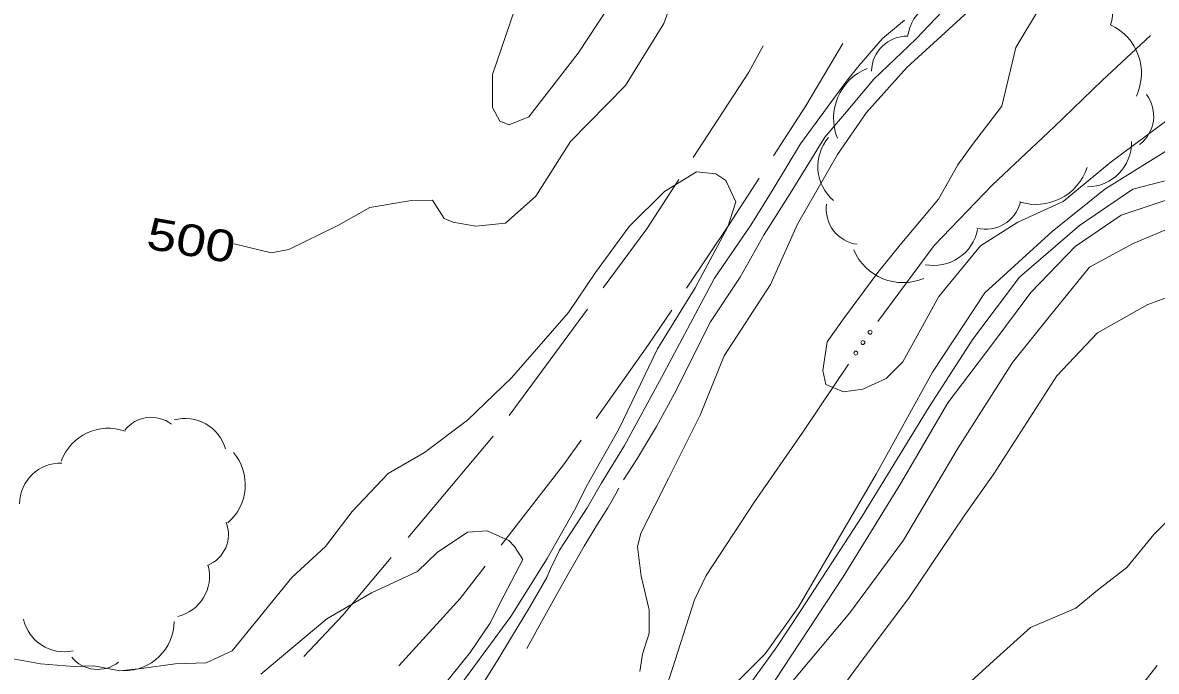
# Model space of a CAD drawing. Extents: x 2361284 to 2366480, y 6976556 to 6985346.
# Drawn here: x 2364147.3 to 2364319, y 6976943.3 to 6977041.6 of the extents above; entities that cross this region are included whole.
import ezdxf
from ezdxf.enums import TextEntityAlignment as Align

# ---------------------------------------------------------------- set-up
doc = ezdxf.new("R2010")
doc.units = 0
doc.header["$LTSCALE"] = 1.9
for name, color, linetype, lineweight in [('12', 7, 'Continuous', 13), ('13', 7, 'Continuous', 13), ('15', 7, 'Continuous', 13), ('16', 7, 'Continuous', 13), ('20', 7, 'Continuous', 13), ('21', 7, 'Continuous', 13), ('22', 7, 'Continuous', 13), ('3', 7, 'Continuous', 13)]:
    doc.layers.add(name, color=color, linetype=linetype, lineweight=lineweight)

msp = doc.modelspace()

# ---------------------------------------------------------------- linework, layer by layer
at = {"layer": '12'}
for points in [[(2364248.28, 6977052.147), (2364244.421, 6977041.46), (2364238.571, 6977032.034), (2364230.27, 6977023.565), (2364225, 6977015.264), (2364220.418, 6977011.211), (2364215.932, 6977010.718), (2364212.446, 6977011.344), (2364211.151, 6977011.923), (2364209.383, 6977014.686), (2364205.874, 6977014.573), (2364199.895, 6977013.576), (2364195.02, 6977010.849), (2364187.643, 6977007.219), (2364184.941, 6977006.683), (2364179.325, 6977008.07)], [(2364226.679, 6976957.517), (2364227.226, 6976958.812), (2364228.59, 6976961.645), (2364232.798, 6976968.056), (2364234.924, 6976971.737), (2364238.449, 6976977.511), (2364244.042, 6976987.793), (2364247.186, 6976993.674), (2364252.069, 6977002.841), (2364257.553, 6977010.904), (2364260.971, 6977016.366), (2364265.106, 6977023.236), (2364272.036, 6977032.702), (2364273.934, 6977035.052), (2364277.504, 6977039.196), (2364280.819, 6977041.976)], [(2364320.32, 6977014.651), (2364313.661, 6977012.427), (2364306.677, 6977007.661), (2364299.973, 6977000.667), (2364294.205, 6976992.981), (2364287.41, 6976983.965), (2364280.227, 6976971.718), (2364271.53, 6976957.603), (2364262.422, 6976943.696), (2364256.873, 6976935.213), (2364251.018, 6976926.108), (2364248.005, 6976921.238), (2364244.38, 6976915.423), (2364243.542, 6976912.005), (2364242.262, 6976904.613), (2364242.555, 6976890.665), (2364242.655, 6976888.526)]]:
    msp.add_lwpolyline(points, dxfattribs=at)
at = {"layer": '13'}
for points in [[(2364240.394, 6977050.642), (2364231.422, 6977036.977), (2364223.935, 6977027.295), (2364220.977, 6977026.093), (2364219.561, 6977026.653), (2364218.461, 6977028.733), (2364218.474, 6977033.743), (2364222.56, 6977045.753)], [(2364238.289, 6976972.289), (2364240.28, 6976975.338), (2364243.282, 6976980.377), (2364246.015, 6976985.382), (2364251.441, 6976996.265), (2364255.958, 6977003.028), (2364259.586, 6977009.503), (2364263.517, 6977015.701), (2364268.757, 6977024.211), (2364271.744, 6977027.689), (2364276.213, 6977033.022), (2364282.557, 6977039.104), (2364287.576, 6977044.381)], [(2364320.743, 6977026.905), (2364312.145, 6977020.483), (2364304.872, 6977014.464), (2364297.98, 6977011.358), (2364292.344, 6977007.784), (2364286.017, 6977000.104), (2364280.562, 6976990.162), (2364278.045, 6976987.667), (2364274.54, 6976986.023), (2364271.624, 6976985.615), (2364268.933, 6976986.77), (2364268.462, 6976988.885), (2364269.141, 6976993.213), (2364271.618, 6976996.677), (2364276.792, 6977003.726), (2364280.163, 6977007.939), (2364285.967, 6977014.824), (2364288.907, 6977020.032), (2364291.108, 6977023.123), (2364295.563, 6977028.906), (2364297.698, 6977037.838), (2364301.568, 6977044.284)], [(2364240.755, 6976943.26), (2364241.18, 6976945.905), (2364242.19, 6976949.085), (2364242.186, 6976952.605), (2364240.948, 6976957.702), (2364240.42, 6976962.146), (2364240.915, 6976964.242), (2364245.176, 6976972.604), (2364249.916, 6976982.08), (2364253.511, 6976991.094), (2364260.528, 6977001.892), (2364264.641, 6977011.051), (2364270.691, 6977021.619), (2364275.081, 6977027.961), (2364281.168, 6977034.78), (2364290.407, 6977043.228)], [(2364356.512, 6977039.987), (2364354.877, 6977037.281), (2364350.318, 6977033.968), (2364345.195, 6977031.168), (2364337.017, 6977024.64), (2364329.836, 6977019.381), (2364322.617, 6977018.233), (2364315.423, 6977016.344), (2364307.347, 6977010.827), (2364298.239, 6977003.01), (2364291.198, 6976993.613), (2364284.596, 6976983.38), (2364274.433, 6976966.781), (2364265.148, 6976952.493), (2364261.52, 6976946.989), (2364255.242, 6976938.327), (2364251.052, 6976933.067), (2364247.689, 6976928.125), (2364243.134, 6976921.292), (2364239.156, 6976912.653), (2364238.173, 6976903.464), (2364238.447, 6976893.616), (2364239.12, 6976889.122)], [(2364320.658, 6977022.244), (2364311.184, 6977016.334), (2364303.215, 6977009.918), (2364293.012, 6977000.66), (2364285.067, 6976988.603), (2364276.522, 6976973.142), (2364264.724, 6976952.939), (2364259.76, 6976945.932), (2364254.966, 6976941.115)], [(2364213.663, 6976941.272), (2364221.245, 6976951.586), (2364226.721, 6976960.407), (2364230.891, 6976967.728), (2364232.834, 6976971.607), (2364237.615, 6976980.073), (2364243.44, 6976992.139), (2364249.152, 6977001.423), (2364254.075, 6977010.621), (2364255.289, 6977014.432), (2364253.788, 6977017.648), (2364252.248, 6977018.684), (2364249.356, 6977018.966), (2364244.484, 6977015.99), (2364239.174, 6977010.709), (2364234.03, 6977003.7), (2364229.956, 6976997.671), (2364221.321, 6976987.737), (2364214.671, 6976981.365), (2364208.147, 6976976.432), (2364202.647, 6976973.24), (2364197.212, 6976967.508), (2364193.163, 6976962.218), (2364188.056, 6976957.53), (2364179.061, 6976946.415), (2364175.108, 6976944.596), (2364170.411, 6976944.441), (2364165.336, 6976943.693), (2364162.039, 6976943.382), (2364158.102, 6976944.104), (2364155.073, 6976944.035), (2364150.019, 6976944.437), (2364145.562, 6976945.225)], [(2364324.935, 6977012.095), (2364315.442, 6977008.094), (2364308.837, 6977004.511), (2364302.925, 6976997.254), (2364297.192, 6976990.09), (2364288.975, 6976977.171), (2364280.699, 6976963.161), (2364272.562, 6976952.154), (2364263.702, 6976941.548), (2364258.478, 6976934.568), (2364255.952, 6976930.124), (2364255.419, 6976925.15), (2364256.212, 6976921.706), (2364252.808, 6976917.743), (2364246.226, 6976911.651), (2364244.838, 6976908.194), (2364244.566, 6976901.124), (2364245.616, 6976889.514)], [(2364325.982, 6977001.914), (2364317.659, 6976998.895), (2364310.051, 6976994.572), (2364303.893, 6976988.072), (2364294.372, 6976973.222), (2364289.883, 6976966.838), (2364281.453, 6976954.328), (2364274.45, 6976945), (2364266.591, 6976934.345), (2364261.156, 6976925.344), (2364257.385, 6976919.247), (2364250.826, 6976914.764), (2364247.045, 6976908.568), (2364245.838, 6976898.806), (2364246.941, 6976890.046), (2364246.095, 6976877.027), (2364245.614, 6976870.793), (2364244.142, 6976864.689), (2364242.647, 6976861.054), (2364238.626, 6976855.855)], [(2364329.362, 6976974.625), (2364318.581, 6976964.041), (2364314.488, 6976959.022), (2364310.042, 6976955.57), (2364306.798, 6976952.859), (2364299.935, 6976949.934), (2364294.322, 6976944.859), (2364290.871, 6976941.766)], [(2364209.609, 6976939.384), (2364215.076, 6976946.157), (2364218.055, 6976950.535), (2364220.175, 6976954.706), (2364223.033, 6976960.232), (2364221.794, 6976962.201), (2364220.915, 6976963.092), (2364217.671, 6976964.561), (2364214.673, 6976964.353), (2364210.081, 6976961.309), (2364207.078, 6976958.43), (2364200.16, 6976955.185), (2364193.377, 6976951.221), (2364183.405, 6976942.835)], [(2364319.1, 6976944.175), (2364314.298, 6976938.079), (2364308.699, 6976930.635), (2364302.41, 6976923.166), (2364297.247, 6976918.066), (2364291.833, 6976910.074), (2364284.777, 6976899.177), (2364278.266, 6976890.835), (2364274.389, 6976887.237), (2364269.206, 6976883.358), (2364262.163, 6976878.38), (2364254.81, 6976872.349), (2364250.306, 6976867.507), (2364245.994, 6976860.326), (2364242.849, 6976855.555), (2364239.865, 6976852.816)]]:
    msp.add_lwpolyline(points, dxfattribs=at)
at = {"layer": '15'}
for p, q in [((2364221.005, 6976982.065), (2364232.862, 6976998.168)), ((2364205.689, 6976963.587), (2364218.545, 6976978.911))]:
    msp.add_line(p, q, dxfattribs=at)
for points in [[(2364271.522, 6977038.399), (2364265.901, 6977028.984), (2364261.013, 6977021.387)], [(2364248.845, 6977021.141), (2364257.253, 6977034.073), (2364259.454, 6977038.084)], [(2364235.232, 6977001.391), (2364241.827, 6977010.354), (2364246.667, 6977017.791)], [(2364258.845, 6977018.026), (2364254.312, 6977010.973), (2364247.833, 6977001.331)], [(2364245.605, 6976998.01), (2364241.986, 6976992.635), (2364234.17, 6976981.6)], [(2364231.86, 6976978.338), (2364229.217, 6976974.593), (2364219.792, 6976962.392)], [(2364189.891, 6976945.537), (2364195.812, 6976951.804), (2364203.118, 6976960.523)], [(2364217.342, 6976959.228), (2364213.568, 6976954.343), (2364204.254, 6976944.123)]]:
    msp.add_lwpolyline(points, dxfattribs=at)
at = {"layer": '16'}
for centre, radius, start, end in [((2364305.604, 6977043.396), 6.768, 341.53285, 71.53285), ((2364288.008, 6977038.556), 6.768, 80.91698, 170.91698), ((2364308.597, 6977033.911), 8.118, 334.87665, 64.87665), ((2364281.244, 6977034.13), 5.409, 88.7355, 178.7355), ((2364278.213, 6977027.115), 8.118, 111.9948, 201.9948), ((2364313.16, 6977027.424), 5.409, 307.22921, 37.22921), ((2364274.484, 6977019.772), 6.768, 139.38324, 229.38324), ((2364308.452, 6977023.458), 6.768, 270.76624, 0.76624), ((2364300.76, 6977022.161), 8.118, 251.98346, 341.98346), ((2364293.137, 6977015.684), 5.409, 255.68171, 345.68171), ((2364274.388, 6977013.359), 5.409, 172.58676, 262.58676), ((2364285.266, 6977011.548), 6.768, 258.82144, 348.82144), ((2364280.631, 6977010.303), 8.118, 202.88604, 292.88604), ((2364166.773, 6976976.742), 5.038, 52.44746, 142.44746), ((2364160.277, 6976972.556), 7.562, 70.13969, 160.13969), ((2364171.933, 6976975.304), 6.305, 15.39252, 105.39252), ((2364153.131, 6976968.542), 6.305, 88.69267, 178.69267), ((2364173.467, 6976971.545), 7.562, 310.38181, 40.38181), ((2364173.443, 6976964.031), 5.038, 291.48012, 21.48012), ((2364169.303, 6976957.713), 6.305, 284.08623, 14.08623), ((2364153.606, 6976952.552), 6.305, 192.45189, 282.45189), ((2364162.711, 6976950.95), 7.562, 269.17072, 359.17072), ((2364158.662, 6976948.606), 5.038, 218.99819, 308.99819)]:
    msp.add_arc(centre, radius, start, end, dxfattribs=at)
at = {"layer": '20'}
msp.add_lwpolyline([(2364223.651, 6976946.768), (2364225.617, 6976950.347), (2364227.623, 6976953.947), (2364229.973, 6976958.118), (2364232.343, 6976962.271), (2364234.116, 6976965.168), (2364235.899, 6976968.056), (2364237.109, 6976970.158), (2364237.601, 6976971.042)], dxfattribs=at)
at = {"layer": '21'}
for points in [[(2364318.102, 6977039.622), (2364310.748, 6977032.81), (2364303.465, 6977025.721), (2364294.156, 6977016.992), (2364285.314, 6977007.788), (2364276.822, 6976996.296)], [(2364272.363, 6976989.854), (2364265.56, 6976979.668), (2364258.043, 6976968.836), (2364250.797, 6976957.806), (2364249.032, 6976954.11), (2364245.244, 6976942.293), (2364243.136, 6976937.912)]]:
    msp.add_lwpolyline(points, dxfattribs=at)
for centre in [(2364275.636, 6976994.679), (2364274.536, 6976993.106), (2364273.469, 6976991.509)]:
    msp.add_circle(centre, 0.3, dxfattribs=at)
at = {"layer": '22'}
msp.add_lwpolyline([(2364217.002, 6976941.404), (2364219.089, 6976944.784), (2364221.345, 6976948.447), (2364224.042, 6976952.962), (2364226.679, 6976957.517)], dxfattribs=at)
at = {"layer": '3'}
for radius in [582.096, 583.057]:
    msp.add_arc((2363855.415, 6977250.56), radius, 317.85201, 339.86244, dxfattribs=at)

# ---------------------------------------------------------------- texts
at = {"layer": '12', "width": 1.25}
msp.add_text(' 500 ', height=4.8, rotation=350.085, dxfattribs=at).set_placement((2364172.441, 6977006.236), align=Align.CENTER)

doc.saveas('drawing.dxf')
